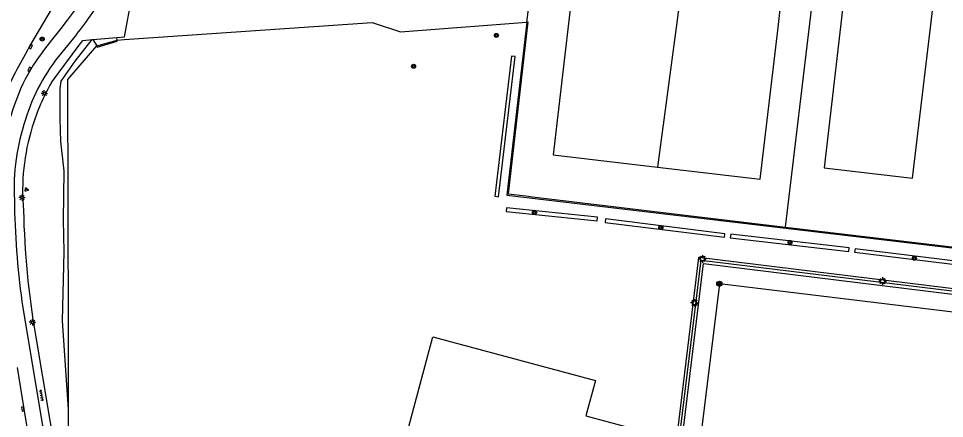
# Model space of a CAD drawing. Extents: x 132994 to 136000, y 393499 to 395512.
# Drawn here: x 133850.3 to 134032.8, y 394860.5 to 394939.5 of the extents above; entities that cross this region are included whole.
import ezdxf

# ---------------------------------------------------------------- set-up
doc = ezdxf.new("R2010")
doc.units = 0
for name, color, linetype in [('bs-afsc-ballenvanger', 7, 'Continuous'), ('bs-afsc-belijning', 7, 'Continuous'), ('bs-afsc-poort', 7, 'Continuous'), ('bs-symb-cornervlag', 7, 'Continuous'), ('bs-symb-veldverlichting', 7, 'Continuous'), ('gg-afsc-hekwerk', 7, 'Continuous'), ('gg-bbg-hoofdgebouw', 7, 'Continuous'), ('gg-bbg-tussenscheiding', 7, 'Continuous'), ('gg-knt-verharding', 7, 'Continuous'), ('gt-grn-groengrens', 7, 'Continuous'), ('gt-grn-vlakafsluiter', 7, 'Continuous'), ('gt-symb-boom', 7, 'Continuous'), ('gt-symb-groenvak', 7, 'Continuous'), ('gt-symb-kolk', 7, 'Continuous'), ('gt-symb-lichtmast', 7, 'Continuous'), ('gt-symb-tegel verharding', 7, 'Continuous')]:
    doc.layers.add(name, color=color, linetype=linetype)

# ---------------------------------------------------------------- blocks, each defined once
blk = doc.blocks.new('gt0-KOLK')
at = {"layer": 'gt-symb-kolk'}
blk.add_lwpolyline([(0, 0), (0.37, 0), (0.37, 0.4), (-0.38, 0.4), (-0.38, 0), (0, 0)], dxfattribs=at)
blk = doc.blocks.new('gt0-BOOM')
at = {"layer": 'gt-symb-boom'}
for radius in [0.4, 0.2]:
    blk.add_circle((0, 0), radius, dxfattribs=at)
blk = doc.blocks.new('gt0-LMAST')
at = {"layer": 'gt-symb-lichtmast'}
for p, q in [((-0.18, 0.17), (-0.45, 0.44)), ((0, 0.25), (0, 0.62)), ((0.17, 0.17), (0.44, 0.44)), ((-0.25, 0), (-0.63, 0)), ((-0.18, -0.18), (-0.45, -0.45)), ((0, -0.25), (0, -0.63)), ((0.44, -0.45), (0.17, -0.18)), ((0.25, 0), (0.62, 0))]:
    blk.add_line(p, q, dxfattribs=at)
blk.add_circle((0, 0), 0.25, dxfattribs=at)
blk = doc.blocks.new('gt0-GRVAK')
at = {"layer": 'gt-symb-groenvak'}
for p, q in [((-0.11, 0.19), (-0.23, 0.24)), ((-0.18, 0.15), (0.09, 0.15)), ((-0.09, 0.21), (-0.16, 0.32)), ((-0.05, 0.21), (-0.05, 0.39)), ((0, 0.21), (0.06, 0.32)), ((0.01, 0.19), (0.13, 0.24)), ((0.26, -0.05), (0.2, 0.06)), ((0.3, -0.05), (0.3, 0.13)), ((0.35, -0.05), (0.41, 0.06)), ((-0.25, -0.23), (-0.36, -0.18)), ((-0.32, -0.26), (-0.05, -0.26)), ((-0.23, -0.21), (-0.29, -0.1)), ((-0.18, -0.2), (-0.18, -0.02)), ((-0.14, -0.21), (-0.07, -0.1)), ((-0.12, -0.23), (0, -0.18)), ((0.24, -0.07), (0.12, -0.02)), ((0.17, -0.11), (0.44, -0.11)), ((0.37, -0.07), (0.49, -0.02))]:
    blk.add_line(p, q, dxfattribs=at)
blk = doc.blocks.new('gt0-TEG1')
at = {"layer": 'gt-symb-tegel verharding'}
for p, q in [((-1.13, 0), (1.12, 0)), ((-0.9, -0.25), (-0.9, 0.25)), ((-0.45, -0.25), (-0.45, 0.25)), ((0, -0.25), (0, 0.25)), ((0.45, -0.25), (0.45, 0.25)), ((0.9, -0.25), (0.9, 0.25))]:
    blk.add_line(p, q, dxfattribs=at)
blk = doc.blocks.new('bs0-VELDV')
at = {"layer": 'bs-symb-veldverlichting'}
for p, q in [((-0.38, 0), (-0.75, 0)), ((-0.53, 0.53), (-0.27, 0.27)), ((-0.35, 0.14), (-0.52, 0.22)), ((-0.22, 0.52), (-0.14, 0.35)), ((0, 0.75), (0, 0.38)), ((0.22, 0.52), (0.14, 0.35)), ((0.27, 0.27), (0.53, 0.53)), ((0.35, 0.14), (0.52, 0.22)), ((0.38, 0), (0.75, 0)), ((-0.27, -0.27), (-0.53, -0.53)), ((-0.35, -0.14), (-0.52, -0.22)), ((-0.14, -0.35), (-0.22, -0.52)), ((0, -0.38), (0, -0.75)), ((0.14, -0.35), (0.22, -0.52)), ((0.27, -0.27), (0.53, -0.53)), ((0.35, -0.14), (0.52, -0.22))]:
    blk.add_line(p, q, dxfattribs=at)
blk.add_circle((0, 0), 0.375, dxfattribs=at)
blk = doc.blocks.new('bs0-CORNVLG')
at = {"layer": 'bs-symb-cornervlag'}
for p, q in [((-0.34, 0.2), (0.2, -0.34)), ((-0.21, 0.35), (0.34, -0.2)), ((0.03, 0.4), (0.4, 0.03)), ((-0.4, -0.03), (-0.03, -0.4))]:
    blk.add_line(p, q, dxfattribs=at)
blk.add_circle((0, 0), 0.5, dxfattribs=at)

msp = doc.modelspace()

# ---------------------------------------------------------------- linework, layer by layer
at = {"layer": 'bs-afsc-ballenvanger'}
for p, q in [((133860.12, 394877.4), (133860, 394927.41)), ((133984.83, 394891.74), (134038.02, 394885.25))]:
    msp.add_line(p, q, dxfattribs=at)
for points in [[(133949.63, 394931.39), (133946.56, 394904.6), (134208.79, 394873.56), (134216.54, 394939.62), (134216.95, 394942.96), (134273.31, 394936.2)], [(133976.07, 394820.07), (133980.21, 394853.68), (133980.51, 394856.17), (133984.83, 394891.74)]]:
    msp.add_lwpolyline(points, dxfattribs=at)
at = {"layer": 'bs-afsc-belijning'}
msp.add_lwpolyline([(134079.88, 394811.57), (134087.63, 394875.08), (133988.43, 394887.13), (133980.67, 394823.66), (134079.88, 394811.57)], dxfattribs=at)
at = {"layer": 'bs-afsc-poort'}
for p, q in [((133865.67, 394934.06), (133869.71, 394935.17)), ((133950.3, 394904.43), (133951.56, 394904.28)), ((133860.11, 394876.21), (133860.12, 394877.4))]:
    msp.add_line(p, q, dxfattribs=at)
at = {"layer": 'gg-afsc-hekwerk'}
for p, q in [((133950.5, 394938.75), (133949.63, 394931.39)), ((133950.44, 394938.75), (133950.5, 394938.75)), ((133865.67, 394934.06), (133869.71, 394935.17)), ((133869.71, 394935.17), (133871.1, 394935.32)), ((133860, 394927.41), (133865.67, 394934.06)), ((133860.12, 394877.4), (133860, 394927.41)), ((133946.79, 394904.85), (133950.3, 394904.43)), ((133950.3, 394904.43), (133951.56, 394904.28)), ((133951.56, 394904.28), (134001.45, 394898.26)), ((134001.45, 394898.26), (134084.31, 394888.42)), ((133860.11, 394876.21), (133860.12, 394877.4)), ((133860.11, 394862.28), (133860.11, 394876.21))]:
    msp.add_line(p, q, dxfattribs=at)
for points in [[(134001.45, 394898.26), (134006.83, 394942.85), (134010.45, 394942.43)], [(133871.1, 394935.32), (133919.97, 394938.69), (133925.58, 394936.85), (133950.44, 394938.75)], [(133950.5, 394938.75), (133950.7, 394938.77), (133946.79, 394904.85)], [(133949.63, 394931.39), (133946.56, 394904.6), (134208.25, 394873.62)], [(133863.07, 394822.39), (133860.11, 394848.34), (133860.11, 394862.28)]]:
    msp.add_lwpolyline(points, dxfattribs=at)
at = {"layer": 'gg-bbg-hoofdgebouw'}
for points in [[(133960.99, 394958.23), (133955.64, 394912.58), (133976.23, 394910.14)], [(133976.23, 394910.14), (133996.48, 394907.73), (134000, 394937.65), (134001.45, 394950.83)], [(134013.65, 394949.23), (134009.07, 394909.96), (134026.5, 394907.92), (134031.17, 394947.1)], [(133922.72, 394827.99), (133919.22, 394828.93), (133931.97, 394876.62), (133964.01, 394868.03), (133962.13, 394861.04), (133970.94, 394858.7), (133965.83, 394816.44), (133960.23, 394817.93), (133959.26, 394814.27), (133943.69, 394818.41)]]:
    msp.add_lwpolyline(points, dxfattribs=at)
at = {"layer": 'gg-bbg-tussenscheiding'}
msp.add_line((133982, 394953.13), (133976.23, 394910.14), dxfattribs=at)
at = {"layer": 'gg-knt-verharding'}
for p, q in [((133861.66, 394936.29), (133858.73, 394932.68)), ((133864.76, 394935.29), (133864.92, 394935.3)), ((133864.92, 394935.3), (133869.66, 394935.69)), ((133864.92, 394935.3), (133865.67, 394934.06)), ((133869.66, 394935.69), (133871.12, 394935.81)), ((133869.71, 394935.17), (133869.66, 394935.69)), ((133850.93, 394883.62), (133861.96, 394816.51))]:
    msp.add_line(p, q, dxfattribs=at)
for points in [[(133871.12, 394935.81), (133872.65, 394944.06), (133881.25, 394966.51), (133883.51, 394969.49)], [(133851.9, 394932.93), (133852.5, 394934.01), (133859.49, 394945.98)], [(133854.95, 394932.83), (133856.8, 394935.18), (133858.69, 394937.5), (133859.93, 394939.1), (133861.1, 394940.73), (133862.36, 394942.55), (133862.51, 394942.74)], [(133856.74, 394926.82), (133862.24, 394934.17), (133862.92, 394935.14), (133864.76, 394935.29)], [(133865.67, 394934.06), (133865.74, 394933.82), (133869.73, 394934.98), (133869.71, 394935.17)], [(134085.44, 394879.89), (133984.35, 394892.3), (133975.51, 394819.69)], [(133976.72, 394820.58), (133980.86, 394854.19), (133985.34, 394891.09), (134091.54, 394878.01), (134087.56, 394845.27), (134087.34, 394843.33), (134082.93, 394807.59), (134042.83, 394812.54), (134015.68, 394815.83), (134012.88, 394816.24), (133976.72, 394820.58)], [(133853.58, 394876.99), (133859.25, 394843.29), (133862.79, 394822.38)], [(133850.01, 394870.56), (133851.32, 394862.43), (133858.12, 394821.34)]]:
    msp.add_lwpolyline(points, dxfattribs=at)
for centre, radius, start, end in [((133809.02, 394978.98), 67.77, 320.9561, 329.7215), ((133910.84, 394897.7), 68.67, 149.1294, 158.2207), ((133886.38, 394909.24), 39.29, 143.1109, 155.4323), ((133887.44, 394908.66), 37.44, 140.0829, 163.1632), ((133910.13, 394900.84), 64.42, 157.4231, 162.7433), ((133893.06, 394905.86), 41.93, 150.0079, 163.0958), ((133892.86, 394905.77), 43.48, 161.5889, 182.7833), ((133894.37, 394905.41), 43.31, 163.036, 185.057), ((134013.2, 394905.8), 163.78, 180.7486, 187.7837), ((134025.95, 394905.89), 174.78, 181.4075, 189.5173)]:
    msp.add_arc(centre, radius, start, end, dxfattribs=at)
at = {"layer": 'gt-grn-groengrens'}
for points in [[(133860.11, 394862.28), (133858.93, 394879.8), (133859.24, 394893.39), (133859.09, 394899.72), (133859.24, 394909.36), (133858.61, 394915.21), (133858.45, 394919.64), (133858.45, 394925.65), (133858.67, 394927.07), (133861.39, 394931.03), (133864.76, 394935.29)], [(133944.18, 394904.37), (133944.88, 394904.29), (133948.16, 394931.94), (133947.47, 394932.02), (133944.18, 394904.37)], [(133964.35, 394899.54), (133964.42, 394900.24), (133946.49, 394902.09), (133946.42, 394901.4), (133964.35, 394899.54)], [(133965.98, 394899.92), (133965.89, 394899.22), (133989.43, 394896.29), (133989.52, 394896.99), (133965.98, 394899.92)], [(134013.94, 394893.47), (134014.02, 394894.17), (133990.67, 394896.89), (133990.59, 394896.2), (134013.94, 394893.47)], [(134015.2, 394894.03), (134015.11, 394893.33), (134039.24, 394890.37), (134039.32, 394891.07), (134015.2, 394894.03)]]:
    msp.add_lwpolyline(points, dxfattribs=at)
at = {"layer": 'gt-grn-vlakafsluiter'}
msp.add_lwpolyline([(133954.66, 394974.6), (133953.47, 394973.11), (133952.18, 394956.52), (133950.68, 394940.74), (133950.44, 394938.75)], dxfattribs=at)

# ---------------------------------------------------------------- block references
at = {"layer": 'bs-symb-cornervlag'}
msp.add_blockref('bs0-CORNVLG', (133988.43, 394887.13), dxfattribs=at)
at = {"layer": 'bs-symb-veldverlichting'}
for p in [(133985.09, 394892.02), (134020.61, 394887.65), (133983.52, 394883.35)]:
    msp.add_blockref('bs0-VELDV', p, dxfattribs=at)
at = {"layer": 'gt-symb-boom'}
for p in [(133944.47, 394936.11), (133854.92, 394935.39), (133928.15, 394930.03), (133951.98, 394901.22), (133976.89, 394898.2), (134002.35, 394895.25), (134026.89, 394892.15)]:
    msp.add_blockref('gt0-BOOM', p, dxfattribs=at)
at = {"layer": 'gt-symb-groenvak'}
msp.add_blockref('gt0-GRVAK', (133851.8, 394905.72), dxfattribs=at)
at = {"layer": 'gt-symb-kolk'}
for p, rotation in [((133852.5, 394934.01), -120.25643716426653), ((133852.6, 394929.3), 59.281809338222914), ((133851.32, 394862.43), 99.44347491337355)]:
    msp.add_blockref('gt0-KOLK', p, dxfattribs=dict(at, rotation=rotation))
at = {"layer": 'gt-symb-lichtmast'}
for p in [(133855.34, 394924.68), (133850.94, 394904.11), (133853, 394879.52)]:
    msp.add_blockref('gt0-LMAST', p, dxfattribs=at)
at = {"layer": 'gt-symb-tegel verharding', "rotation": -80.20785375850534}
msp.add_blockref('gt0-TEG1', (133854.76, 394865.1), dxfattribs=at)

doc.saveas('drawing.dxf')
